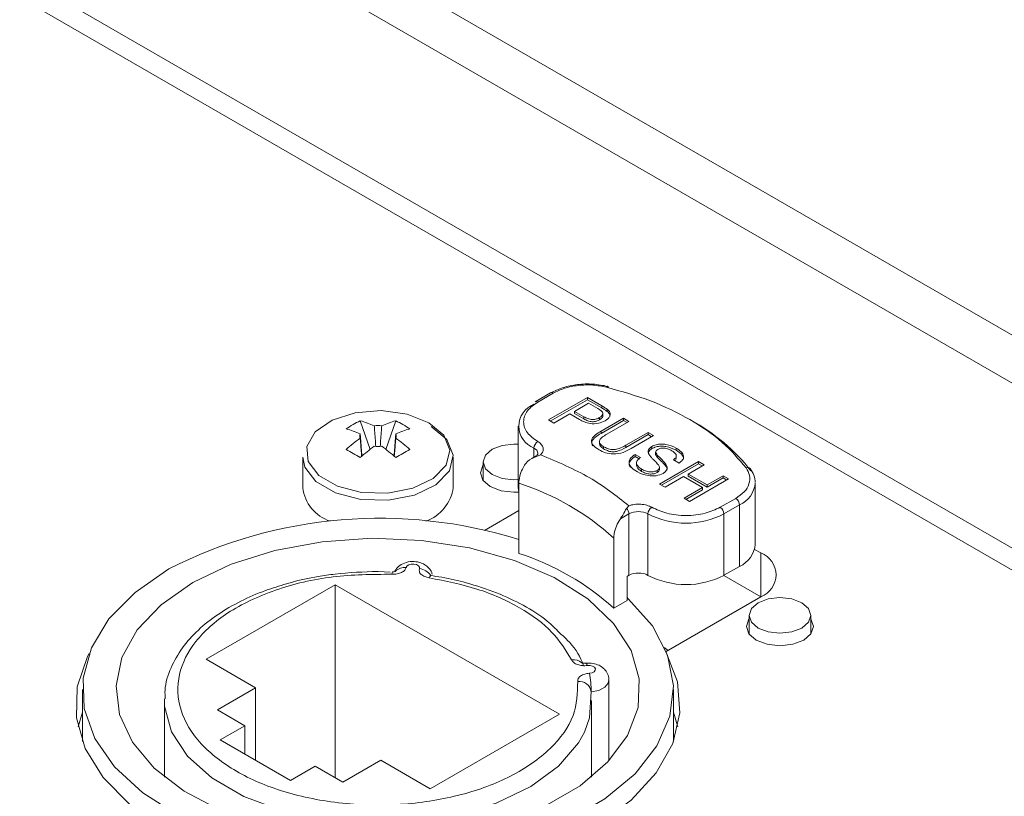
# Model space of a CAD drawing. Header units: millimetres. Extents: x 0 to 1118, y 0 to 864.
# Tile 260 of 372: x 836.65 to 845.81, y 266.27 to 273.5. Entities that reach past the tile are written whole.
import ezdxf

# ---------------------------------------------------------------- set-up
doc = ezdxf.new("R2010")
doc.units = ezdxf.units.MM

msp = doc.modelspace()

# ---------------------------------------------------------------- linework, layer by layer
at = {"color": 9, "linetype": 'Continuous', "lineweight": 15}
for p, q in [((808.7459, 291.9966), (856.7235, 264.2998)), ((808.501, 291.6919), (856.3371, 264.0767)), ((841.4302, 269.4248), (841.4302, 269.5099)), ((843.541, 268.5342), (843.541, 268.126))]:
    msp.add_line(p, q, dxfattribs=at)
at = {"color": 7, "linetype": 'Continuous', "lineweight": 15}
for p, q in [((855.0066, 263.3087), (807.1705, 290.9239)), ((854.8304, 263.2069), (807.1568, 290.7283)), ((841.5849, 270.0243), (841.4406, 269.941)), ((841.6099, 270.0219), (841.4656, 269.9386)), ((841.5645, 269.7716), (841.9277, 269.9812)), ((841.9277, 269.9812), (842.0611, 269.9042)), ((841.9277, 269.9608), (841.9277, 269.9812)), ((841.5822, 269.7613), (841.9277, 269.9608)), ((841.937, 269.9275), (841.8066, 269.8522)), ((841.9277, 269.9608), (842.0611, 269.8838)), ((842.0237, 269.8774), (841.937, 269.9275)), ((842.0611, 269.8838), (842.0611, 269.9042)), ((841.7647, 269.828), (841.6157, 269.742)), ((841.8537, 269.7766), (841.7647, 269.828)), ((841.8066, 269.8522), (841.8942, 269.8016)), ((841.8066, 269.8318), (841.8066, 269.8522)), ((841.8066, 269.8318), (841.8942, 269.7812)), ((841.8942, 269.7812), (841.8942, 269.8016)), ((842.0407, 269.7734), (842.0407, 269.7938)), ((842.054, 269.667), (842.263, 269.7877)), ((842.0709, 269.809), (842.0709, 269.8345)), ((842.1116, 269.8507), (842.1116, 269.8711)), ((842.263, 269.7877), (842.3142, 269.7581)), ((842.263, 269.7673), (842.263, 269.7877)), ((839.8135, 269.7641), (839.9055, 269.4979)), ((840.1445, 269.7641), (840.0525, 269.4979)), ((841.2838, 269.714), (841.2838, 269.1425)), ((841.6157, 269.742), (841.5645, 269.7716)), ((842.054, 269.6466), (842.263, 269.7673)), ((842.3142, 269.7581), (842.1076, 269.6389)), ((842.263, 269.7673), (842.2965, 269.7479)), ((842.054, 269.6466), (842.054, 269.667)), ((842.2846, 269.5367), (842.4911, 269.656)), ((842.2846, 269.5163), (842.4911, 269.6355)), ((842.5424, 269.6264), (842.3334, 269.5058)), ((842.4911, 269.656), (842.5424, 269.6264)), ((842.4911, 269.6355), (842.4911, 269.656)), ((842.4911, 269.6355), (842.5247, 269.6162)), ((842.0384, 269.5742), (842.0384, 269.5487)), ((842.0782, 269.5029), (842.0782, 269.5234)), ((842.2846, 269.5163), (842.2846, 269.5367)), ((842.5267, 269.5055), (842.5267, 269.526)), ((842.7523, 269.4902), (842.7523, 269.5106)), ((839.279, 269.4265), (839.279, 269.1414)), ((840.679, 269.1414), (840.679, 269.4265)), ((841.4406, 269.4308), (841.4097, 269.413)), ((841.4914, 269.4473), (841.4531, 269.4329)), ((842.3701, 269.4517), (842.4213, 269.4221)), ((842.3701, 269.4312), (842.3701, 269.4517)), ((842.3701, 269.4312), (842.408, 269.4093)), ((842.5622, 269.4519), (842.5622, 269.4723)), ((842.7545, 269.4149), (842.7545, 269.4405)), ((840.9561, 269.3817), (840.9561, 269.2089)), ((842.3847, 269.3752), (842.3847, 269.3496)), ((842.5979, 269.3066), (842.5979, 269.3321)), ((842.5983, 269.1748), (842.9615, 269.3845)), ((842.6159, 269.1646), (842.9615, 269.364)), ((842.6563, 269.3413), (842.6563, 269.3617)), ((842.7799, 269.371), (842.7286, 269.4006)), ((843.0127, 269.3549), (842.8637, 269.2689)), ((842.9615, 269.3845), (843.0127, 269.3549)), ((842.9615, 269.364), (842.9615, 269.3845)), ((842.9615, 269.364), (842.995, 269.3447)), ((842.4315, 269.2936), (842.4315, 269.3141)), ((842.5778, 269.2823), (842.5778, 269.3028)), ((842.8218, 269.2447), (842.6495, 269.1452)), ((842.9987, 269.1425), (842.8218, 269.2447)), ((842.8637, 269.2689), (843.0406, 269.1667)), ((842.8637, 269.2484), (842.8637, 269.2689)), ((842.8637, 269.2484), (843.0406, 269.1463)), ((843.0406, 269.1667), (843.1896, 269.2527)), ((843.0406, 269.1463), (843.1896, 269.2323)), ((843.1896, 269.2527), (843.2409, 269.2232)), ((843.1896, 269.2323), (843.1896, 269.2527)), ((843.1896, 269.2323), (843.2232, 269.213)), ((841.2838, 269.1425), (841.2888, 269.1016)), ((841.2888, 268.5301), (841.2888, 269.1834)), ((842.6495, 269.1452), (842.5983, 269.1748)), ((842.8264, 269.043), (842.9987, 269.1425)), ((843.2409, 269.2232), (842.8776, 269.0135)), ((842.9987, 269.1221), (842.9987, 269.1425)), ((843.0406, 269.1463), (843.0406, 269.1667)), ((843.4887, 268.6134), (843.4887, 269.185)), ((842.8441, 269.0328), (842.9987, 269.1221)), ((842.2912, 268.9491), (842.3116, 268.9738)), ((842.8776, 269.0135), (842.8264, 269.043)), ((843.1626, 268.9589), (843.3069, 269.0422)), ((843.3423, 268.9809), (843.198, 268.8976)), ((843.3423, 268.9809), (843.3423, 268.4093)), ((841.2888, 268.9281), (840.9707, 268.7444)), ((842.3141, 268.8976), (842.2336, 268.8511)), ((842.3141, 268.3261), (842.3141, 268.8976)), ((842.4909, 268.8976), (842.4909, 268.3261)), ((843.198, 268.3261), (843.198, 268.8976)), ((842.1727, 268.6731), (842.1727, 268.0199)), ((843.541, 268.5342), (843.4825, 268.568)), ((843.198, 268.3261), (843.3423, 268.4093)), ((840.0918, 268.3556), (839.979, 268.3619)), ((842.2964, 268.3158), (842.3141, 268.3261)), ((842.2964, 268.0913), (842.2964, 268.3158)), ((843.541, 268.126), (843.1962, 268.325)), ((839.5812, 268.2383), (838.3791, 267.5444)), ((841.6672, 267.0341), (839.5812, 268.2383)), ((839.5812, 266.4422), (839.5812, 268.2383)), ((842.1727, 268.0199), (842.2964, 268.0913)), ((842.6599, 267.6174), (843.541, 268.126)), ((843.431, 267.953), (843.431, 267.7802)), ((844.006, 267.7802), (844.006, 267.953)), ((842.6445, 267.6542), (842.6742, 267.6256)), ((838.3791, 267.5444), (838.8388, 267.279)), ((842.1273, 266.5989), (842.1273, 267.349)), ((837.229, 267.2637), (837.229, 266.7804)), ((838.8388, 267.279), (838.4852, 267.0749)), ((838.8388, 266.6055), (838.8388, 267.279)), ((842.729, 266.7804), (842.729, 267.2637)), ((837.9915, 267.1617), (837.9915, 266.4491)), ((841.9665, 266.4491), (841.9665, 267.1617)), ((837.229, 267.0529), (837.1888, 266.9167)), ((838.4852, 267.0749), (838.7415, 266.927)), ((840.4651, 266.3402), (841.6672, 267.0341)), ((838.7415, 266.927), (838.5117, 266.7943)), ((838.7415, 266.6616), (838.7415, 266.927)), ((838.5117, 266.7943), (839.1658, 266.4167)), ((839.6519, 266.4014), (840.0055, 266.6055)), ((840.0055, 266.6055), (840.4651, 266.3402)), ((839.1658, 266.4167), (839.3956, 266.5494)), ((839.3956, 266.5494), (839.6519, 266.4014))]:
    msp.add_line(p, q, dxfattribs=at)
at = {"color": 9, "linetype": 'Continuous', "lineweight": 15, "flags": 128}
for points in [[(842.1037, 270.0773), (842.1075, 270.0817), (842.1112, 270.0844), (842.1145, 270.0852), (842.1165, 270.0848)], [(842.1273, 267.349), (842.1219, 267.3233), (842.0896, 267.284), (842.0332, 267.2552), (841.9617, 267.2415)], [(841.8999, 266.8673), (841.8445, 266.7659), (841.6596, 266.5491), (841.4001, 266.3596), (841.0777, 266.2056), (840.7066, 266.0939), (840.3032, 266.0297), (839.8854, 266.0156), (839.4718, 266.0523), (839.0807, 266.1382), (838.7294, 266.2694), (838.4335, 266.4403), (838.2061, 266.6431), (838.0573, 266.8689), (837.9937, 267.1077), (837.9917, 267.1768)]]:
    msp.add_lwpolyline(points, dxfattribs=at)
at = {"color": 7, "linetype": 'Continuous', "lineweight": 15, "flags": 128}
for points in [[(840.4518, 269.746), (840.249, 269.8262), (840.0099, 269.8586), (839.7665, 269.8391), (839.5518, 269.77), (839.3949, 269.6609), (839.3168, 269.5264), (839.3281, 269.3847), (839.4274, 269.255), (839.6011, 269.1547), (839.8259, 269.0974), (840.0713, 269.0908), (840.3043, 269.1359), (840.4934, 269.2265), (840.6129, 269.3504), (840.6469, 269.4909), (840.5906, 269.629), (840.4518, 269.746)], [(839.279, 269.4265), (839.2976, 269.334), (839.4015, 269.1981), (839.5834, 269.0931), (839.8187, 269.0331), (840.0757, 269.0263), (840.3196, 269.0735), (840.5175, 269.1684), (840.6427, 269.2981), (840.6782, 269.4452), (840.6193, 269.5897), (840.474, 269.7123), (840.474, 269.7123)], [(841.2838, 269.2173), (841.2436, 269.2157), (841.1336, 269.2283), (841.0403, 269.2643), (840.978, 269.3182), (840.9561, 269.3817), (840.978, 269.4452), (841.0403, 269.499), (841.1336, 269.535), (841.2436, 269.5477), (841.2838, 269.546)], [(840.9561, 269.3503), (840.9549, 269.3487), (840.9311, 269.2796), (840.9549, 269.2106), (841.0227, 269.1521), (841.124, 269.1129), (841.2436, 269.0992), (841.2889, 269.1011)], [(843.4401, 269.3197), (843.4413, 269.3185), (843.443, 269.3164)], [(841.5309, 266.1787), (841.8586, 266.3678), (842.1183, 266.5894), (842.3007, 266.8353), (842.3992, 267.0967), (842.4103, 267.3641), (842.3334, 267.6279), (842.1715, 267.8786), (841.9303, 268.107), (841.6186, 268.3049), (841.2476, 268.4653), (840.8308, 268.5821), (840.3832, 268.6514), (839.921, 268.6705), (839.4608, 268.6387), (839.0195, 268.5573), (838.6127, 268.429), (838.2554, 268.2587)], [(840.2415, 268.3999), (840.2494, 268.4136), (840.266, 268.4245), (840.2887, 268.4307), (840.3138, 268.4313), (840.3372, 268.4261), (840.3553, 268.416), (840.3649, 268.4026), (840.3647, 268.3881)], [(839.5338, 265.6971), (839.4274, 265.7084), (838.9552, 265.7903), (838.5159, 265.9195), (838.1236, 266.0919), (837.791, 266.302), (837.5287, 266.543), (837.3452, 266.8071), (837.2463, 267.086), (837.2352, 267.3705), (837.3123, 267.6516), (837.4752, 267.9203), (837.7185, 268.1678), (838.0344, 268.3863)], [(840.4738, 268.3247), (840.4727, 268.3248), (840.4672, 268.3221), (840.4612, 268.3149), (840.455, 268.3032)], [(838.2554, 268.2587), (837.9604, 268.0524), (837.7383, 267.8176), (837.5972, 267.5628), (837.5422, 267.2972), (837.5752, 267.0304), (837.6952, 266.772), (837.8976, 266.5314), (838.1753, 266.3172), (838.5182, 266.1373)], [(842.2964, 268.1184), (842.3075, 268.1083), (842.5313, 267.8548), (842.6731, 267.5822), (842.7283, 267.2993), (842.6951, 267.0154), (842.5747, 266.7394), (842.3708, 266.4803), (842.09, 266.2463), (841.7414, 266.0451), (841.3361, 265.883), (840.8872, 265.7653), (840.4242, 265.6971)], [(843.9218, 267.8356), (843.8285, 267.7996), (843.7185, 267.787), (843.6085, 267.7996), (843.5152, 267.8356), (843.4529, 267.8895), (843.431, 267.953), (843.4529, 268.0165), (843.5152, 268.0703), (843.6085, 268.1063), (843.7185, 268.1189), (843.8285, 268.1063), (843.9218, 268.0703), (843.9841, 268.0165), (844.006, 267.953), (843.9841, 267.8895), (843.9218, 267.8356)], [(843.431, 267.9216), (843.4298, 267.9199), (843.406, 267.8509), (843.4298, 267.7819), (843.4975, 267.7233)], [(843.4975, 267.7233), (843.5989, 267.6842), (843.7185, 267.6705), (843.8381, 267.6842), (843.9395, 267.7233), (844.0072, 267.7819), (844.031, 267.8509), (844.0072, 267.9199), (844.006, 267.9216)], [(837.2905, 267.5977), (837.2768, 267.5712), (837.1815, 267.2883), (837.1743, 267.0001), (837.2554, 266.7157), (837.4224, 266.4441), (837.67, 266.1938), (837.9902, 265.9728), (838.3732, 265.7879), (838.8067, 265.645), (839.2772, 265.5486), (839.3328, 265.5406)], [(840.6252, 265.5406), (840.759, 265.5609), (841.2245, 265.6651), (841.6507, 265.8152), (842.0243, 266.0064), (842.3334, 266.2327), (842.5683, 266.487), (842.7216, 266.7613), (842.7886, 267.0469), (842.7669, 267.3348), (842.6575, 267.616)], [(841.9113, 267.5084), (841.9121, 267.5084), (841.9167, 267.5056), (841.9216, 267.4982), (841.9267, 267.4864)], [(841.9267, 267.4864), (841.9518, 267.4865), (841.975, 267.4809), (841.9925, 267.4705), (842.0014, 267.457), (842.0005, 267.4425), (841.9897, 267.4294), (841.9709, 267.4198), (841.9471, 267.4153)], [(841.9617, 267.2415), (841.9467, 267.0001), (841.8999, 266.8673)], [(842.7692, 266.9167), (842.7669, 266.9265), (842.729, 267.0529)]]:
    msp.add_lwpolyline(points, dxfattribs=at)
at = {"color": 7, "linetype": 'Continuous', "lineweight": 15}
for centre, radius, start, end in [((842.1075, 270.0725), 0.0152, 358.13607, 53.6394), ((841.5077, 269.714), 0.2183, 110.78342, 249.21658), ((840.1774, 268.9825), 0.8621, 114.97176, 125.02286), ((839.5899, 268.9287), 0.8648, 65.78687, 75.01644), ((839.979, 269.4295), 0.29, 83.1817, 96.8183), ((840.3681, 268.9287), 0.8648, 104.98356, 114.21313), ((839.7805, 268.9825), 0.8621, 54.97714, 65.02824), ((842.0535, 268.2099), 1.7694, 37.93473, 61.71096), ((839.4591, 268.8532), 0.8648, 65.78687, 75.01644), ((840.6915, 268.3685), 1.514, 125.43231, 131.7841), ((839.8678, 269.622), 0.0576, 159.822, 200.178), ((840.4989, 268.8532), 0.8648, 104.98356, 114.21313), ((840.0901, 269.622), 0.0576, 339.822, 20.178), ((839.2665, 268.3685), 1.514, 48.2159, 54.56769), ((840.8223, 268.293), 1.514, 125.43231, 131.7841), ((839.979, 269.8146), 0.29, 263.1817, 276.8183), ((839.1357, 268.293), 1.514, 48.2159, 54.56769), ((841.507, 269.5064), 0.0768, 122.60548, 177.39452), ((838.4638, 267.2351), 2.5698, 58.31856, 61.68681), ((841.4941, 267.2351), 2.5698, 118.31319, 121.68144), ((839.6517, 269.1862), 0.3754, 186.84654, 251.48591), ((840.2912, 269.1984), 0.3919, 290.03014, 351.63742), ((840.563, 266.9054), 2.3908, 47.67873, 72.32665), ((842.5676, 268.8941), 0.0768, 122.60542, 177.39453), ((843.1212, 268.8941), 0.0768, 2.60548, 57.39452), ((843.2655, 268.9774), 0.0768, 2.60548, 57.39446), ((842.2361, 268.8937), 0.0781, 2.88365, 45.12698), ((842.4025, 268.727), 0.1921, 62.60967, 117.39033), ((842.8444, 269.58), 0.7685, 242.60967, 297.39033), ((839.9967, 264.533), 4.3242, 72.61454, 116.98769), ((843.2421, 268.6358), 0.2476, 293.863, 354.81686), ((840.563, 266.2521), 2.3908, 47.67873, 72.32665), ((843.4636, 268.3301), 0.2183, 290.78342, 69.21658), ((840.1457, 268.34), 0.0372, 149.15485, 185.75765), ((840.2291, 268.2747), 0.1258, 84.34166, 134.74875), ((842.4025, 268.1555), 0.1921, 62.60967, 117.39033), ((842.8444, 269.0084), 0.7685, 242.60967, 297.39033), ((840.9207, 267.2417), 1.041, 359.99206, 9.59938), ((841.8524, 267.2298), 0.1099, 6.14808, 98.06945)]:
    msp.add_arc(centre, radius, start, end, dxfattribs=at)
at = {"color": 9, "linetype": 'Continuous', "lineweight": 15}
for centre, radius, start, end in [((841.5952, 270.0014), 0.0252, 54.38379, 114.29144), ((841.4509, 269.9181), 0.0251, 54.38242, 114.30712), ((841.4071, 269.4547), 0.0598, 3.72885, 67.29377), ((841.4498, 269.414), 0.0192, 80.12643, 118.84306), ((843.4148, 269.2901), 0.0389, 49.42051, 107.55423), ((843.2421, 269.2074), 0.2476, 293.86048, 354.84484), ((840.3488, 268.2424), 0.1466, 33.93066, 83.75823), ((841.8019, 267.4289), 0.1118, 48.20096, 101.49405)]:
    msp.add_arc(centre, radius, start, end, dxfattribs=at)
at = {"color": 7, "linetype": 'Continuous', "lineweight": 15}
for points, knots in [([(842.1165, 270.0848), (842.0709, 270.0933), (841.9798, 270.1104), (841.8343, 270.1051), (841.6958, 270.0783), (841.6218, 270.0423), (841.5849, 270.0243)], [0, 0, 0, 0, 0.249486, 0.499318, 0.749491, 1, 1, 1, 1]), ([(842.1037, 270.0773), (842.0622, 270.0852), (841.9773, 270.1013), (841.8409, 270.0966), (841.7115, 270.0714), (841.6432, 270.0381), (841.6099, 270.0219)], [0, 0, 0, 0, 0.24442, 0.5, 0.75558, 1, 1, 1, 1]), ([(843.403, 269.3273), (843.3344, 269.408), (843.196, 269.571), (842.8893, 269.7807), (842.526, 269.9578), (842.2436, 270.0378), (842.1037, 270.0773)], [0, 0, 0, 0, 0.247677, 0.5, 0.752323, 1, 1, 1, 1]), ([(841.4656, 269.9386), (841.4298, 269.913), (841.3747, 269.8735), (841.3401, 269.8078), (841.3306, 269.7549), (841.3401, 269.7019), (841.3746, 269.6362), (841.4298, 269.5967), (841.4656, 269.5712)], [0, 0, 0, 0, 0.239443, 0.369626, 0.5, 0.630183, 0.760557, 1, 1, 1, 1]), ([(842.0624, 269.8514), (842.0558, 269.8566), (842.044, 269.8658), (842.0299, 269.8738), (842.0237, 269.8774)], [0, 0, 0, 0, 0.559585, 1, 1, 1, 1]), ([(842.0611, 269.9042), (842.0712, 269.8983), (842.0891, 269.8879), (842.1047, 269.8763), (842.1116, 269.8711)], [0, 0, 0, 0, 0.560101, 1, 1, 1, 1]), ([(842.0611, 269.8838), (842.0712, 269.8779), (842.0891, 269.8675), (842.1047, 269.8558), (842.1116, 269.8507)], [0, 0, 0, 0, 0.560101, 1, 1, 1, 1]), ([(841.8942, 269.8016), (841.9058, 269.7954), (841.9287, 269.7831), (841.9716, 269.7734), (842.0126, 269.7796), (842.0313, 269.7891), (842.0407, 269.7938)], [0, 0, 0, 0, 0.281401, 0.559753, 0.779356, 1, 1, 1, 1]), ([(841.8942, 269.7812), (841.9058, 269.775), (841.9287, 269.7627), (841.9716, 269.753), (842.0126, 269.7592), (842.0313, 269.7686), (842.0407, 269.7734)], [0, 0, 0, 0, 0.281401, 0.559753, 0.779356, 1, 1, 1, 1]), ([(842.0407, 269.7938), (842.0475, 269.7982), (842.0611, 269.8071), (842.0706, 269.823), (842.0718, 269.8385), (842.0655, 269.8471), (842.0624, 269.8514)], [0, 0, 0, 0, 0.280261, 0.560078, 0.78015, 1, 1, 1, 1]), ([(842.0407, 269.7734), (842.0474, 269.7778), (842.0608, 269.7867), (842.0704, 269.8006), (842.07, 269.809), (842.0699, 269.8116)], [0, 0, 0, 0, 0.411796, 0.82294, 1, 1, 1, 1]), ([(842.1116, 269.8711), (842.1215, 269.8617), (842.1414, 269.8428), (842.1405, 269.8111), (842.1227, 269.7846), (842.1032, 269.7716), (842.0934, 269.765)], [0, 0, 0, 0, 0.280013, 0.55891, 0.779396, 1, 1, 1, 1]), ([(842.1116, 269.8507), (842.1225, 269.8413), (842.1389, 269.8271), (842.1371, 269.8105), (842.1365, 269.8049)], [0, 0, 0, 0, 0.6642899, 1, 1, 1, 1]), ([(839.9584, 269.5254), (839.9547, 269.5753), (839.95, 269.6394), (839.9455, 269.7033), (839.9445, 269.7174)], [0, 0, 0, 0, 0.7792874, 1, 1, 1, 1]), ([(840.0134, 269.7174), (840.0124, 269.7033), (840.008, 269.6394), (840.0033, 269.5753), (839.9996, 269.5254)], [0, 0, 0, 0, 0.220713, 1, 1, 1, 1]), ([(842.0934, 269.765), (842.0733, 269.7557), (842.0332, 269.737), (841.9344, 269.7335), (841.8844, 269.7602), (841.8537, 269.7766)], [0, 0, 0, 0, 0.280751, 0.559708, 1, 1, 1, 1]), ([(839.8137, 269.6419), (839.8147, 269.6278), (839.8195, 269.5586), (839.8246, 269.4893), (839.8287, 269.4341)], [0, 0, 0, 0, 0.203962, 1, 1, 1, 1]), ([(839.827, 269.4328), (839.8235, 269.4762), (839.819, 269.5326), (839.8147, 269.5892), (839.8137, 269.6021)], [0, 0, 0, 0, 0.770569, 1, 1, 1, 1]), ([(840.1293, 269.4341), (840.1333, 269.4893), (840.1384, 269.5586), (840.1432, 269.6278), (840.1442, 269.6419)], [0, 0, 0, 0, 0.796038, 1, 1, 1, 1]), ([(840.1442, 269.6021), (840.1432, 269.5892), (840.139, 269.5326), (840.1344, 269.4762), (840.1309, 269.4328)], [0, 0, 0, 0, 0.229431, 1, 1, 1, 1]), ([(842.0357, 269.4942), (842.0138, 269.5083), (841.9704, 269.5363), (841.9591, 269.5924), (842.0019, 269.635), (842.0366, 269.6563), (842.054, 269.667)], [0, 0, 0, 0, 0.280729, 0.557904, 0.778403, 1, 1, 1, 1]), ([(841.9772, 269.53), (841.9713, 269.5449), (841.9595, 269.5747), (842.0026, 269.6147), (842.0368, 269.636), (842.054, 269.6466)], [0, 0, 0, 0, 0.334856, 0.666602, 1, 1, 1, 1]), ([(842.1076, 269.6389), (842.0924, 269.6299), (842.0621, 269.6121), (842.0325, 269.5795), (842.0444, 269.5459), (842.0669, 269.5309), (842.0782, 269.5234)], [0, 0, 0, 0, 0.2817876, 0.5601223, 0.7793863, 1, 1, 1, 1]), ([(841.4914, 269.4473), (841.4996, 269.4571), (841.5167, 269.4774), (841.5186, 269.512), (841.5026, 269.5454), (841.4777, 269.5627), (841.4656, 269.5712)], [0, 0, 0, 0, 0.242943, 0.5, 0.757057, 1, 1, 1, 1]), ([(842.0402, 269.5514), (842.0415, 269.5429), (842.0444, 269.5243), (842.0664, 269.5105), (842.0782, 269.5029)], [0, 0, 0, 0, 0.4573455, 1, 1, 1, 1]), ([(842.0782, 269.5234), (842.0894, 269.5175), (842.1116, 269.5058), (842.1541, 269.4942), (842.2219, 269.5007), (842.2587, 269.5219), (842.2846, 269.5367)], [0, 0, 0, 0, 0.187561, 0.374239, 0.559719, 1, 1, 1, 1]), ([(842.0782, 269.5029), (842.0894, 269.4971), (842.1116, 269.4853), (842.1541, 269.4738), (842.2219, 269.4803), (842.2587, 269.5014), (842.2846, 269.5163)], [0, 0, 0, 0, 0.187561, 0.374239, 0.559719, 1, 1, 1, 1]), ([(842.5018, 269.4497), (842.4983, 269.4571), (842.4913, 269.4718), (842.4934, 269.5), (842.5141, 269.5161), (842.5267, 269.526)], [0, 0, 0, 0, 0.281445, 0.562273, 1, 1, 1, 1]), ([(842.5267, 269.526), (842.5391, 269.5317), (842.564, 269.5432), (842.6114, 269.5497), (842.6811, 269.5445), (842.7229, 269.5246), (842.7523, 269.5106)], [0, 0, 0, 0, 0.187029, 0.374124, 0.56114, 1, 1, 1, 1]), ([(842.5267, 269.5055), (842.5391, 269.5113), (842.564, 269.5228), (842.6114, 269.5293), (842.6811, 269.5241), (842.7229, 269.5042), (842.7523, 269.4902)], [0, 0, 0, 0, 0.187029, 0.374124, 0.56114, 1, 1, 1, 1]), ([(842.7124, 269.4852), (842.7022, 269.4907), (842.6817, 269.5017), (842.6453, 269.511), (842.6078, 269.5099), (842.5901, 269.5022), (842.5813, 269.4983)], [0, 0, 0, 0, 0.28129, 0.56082, 0.78068, 1, 1, 1, 1]), ([(842.7523, 269.5106), (842.7692, 269.4995), (842.8028, 269.4775), (842.8264, 269.4375), (842.8163, 269.3988), (842.792, 269.3803), (842.7799, 269.371)], [0, 0, 0, 0, 0.2807972, 0.5601508, 0.7798767, 1, 1, 1, 1]), ([(841.4531, 269.4329), (841.4232, 269.4201), (841.3835, 269.403), (841.3564, 269.3696), (841.3497, 269.3614)], [0, 0, 0, 0, 0.752751, 1, 1, 1, 1]), ([(841.4668, 269.4589), (841.4659, 269.4548), (841.464, 269.4463), (841.4485, 269.436), (841.4406, 269.4308)], [0, 0, 0, 0, 0.487927, 1, 1, 1, 1]), ([(842.3334, 269.5058), (842.3102, 269.4928), (842.2642, 269.4671), (842.1742, 269.4504), (842.0922, 269.4649), (842.0545, 269.4844), (842.0357, 269.4942)], [0, 0, 0, 0, 0.281627, 0.559158, 0.778983, 1, 1, 1, 1]), ([(842.3268, 269.333), (842.3218, 269.3414), (842.3091, 269.3627), (842.3271, 269.3995), (842.3557, 269.4206), (842.3701, 269.4312)], [0, 0, 0, 0, 0.245349, 0.622398, 1, 1, 1, 1]), ([(842.3918, 269.2886), (842.3717, 269.3014), (842.3317, 269.327), (842.3089, 269.3752), (842.3261, 269.4197), (842.3554, 269.441), (842.3701, 269.4517)], [0, 0, 0, 0, 0.280814, 0.559563, 0.77962, 1, 1, 1, 1]), ([(842.4213, 269.4221), (842.4095, 269.4129), (842.386, 269.3946), (842.3828, 269.3616), (842.4012, 269.3342), (842.4214, 269.3208), (842.4315, 269.3141)], [0, 0, 0, 0, 0.280632, 0.5586744, 0.7791973, 1, 1, 1, 1]), ([(842.4941, 269.4586), (842.4941, 269.464), (842.4942, 269.4816), (842.5134, 269.4957), (842.5267, 269.5055)], [0, 0, 0, 0, 0.308991, 1, 1, 1, 1]), ([(842.5881, 269.3534), (842.5784, 269.3644), (842.5624, 269.3824), (842.5373, 269.4066), (842.5172, 269.4275), (842.507, 269.4423), (842.5018, 269.4497)], [0, 0, 0, 0, 0.339939, 0.560025, 0.780082, 1, 1, 1, 1]), ([(842.5813, 269.4983), (842.5752, 269.4941), (842.5642, 269.4864), (842.5628, 269.4766), (842.5622, 269.4723)], [0, 0, 0, 0, 0.559617, 1, 1, 1, 1]), ([(842.5622, 269.4723), (842.5699, 269.459), (842.5826, 269.437), (842.6128, 269.41), (842.6366, 269.3865), (842.6498, 269.3699), (842.6563, 269.3617)], [0, 0, 0, 0, 0.338408, 0.558974, 0.779535, 1, 1, 1, 1]), ([(842.5622, 269.4519), (842.5699, 269.4386), (842.5826, 269.4166), (842.6128, 269.3896), (842.6366, 269.366), (842.6498, 269.3495), (842.6563, 269.3413)], [0, 0, 0, 0, 0.338408, 0.558974, 0.779535, 1, 1, 1, 1]), ([(842.7286, 269.4006), (842.7375, 269.408), (842.7553, 269.4227), (842.7557, 269.4568), (842.7288, 269.4744), (842.7124, 269.4852)], [0, 0, 0, 0, 0.281097, 0.560287, 1, 1, 1, 1]), ([(842.7412, 269.3933), (842.7452, 269.3966), (842.7539, 269.4038), (842.7522, 269.4127), (842.7513, 269.4175)], [0, 0, 0, 0, 0.4513275, 1, 1, 1, 1]), ([(842.7523, 269.4902), (842.7685, 269.4792), (842.8008, 269.4572), (842.8255, 269.4267), (842.8206, 269.411), (842.8202, 269.4097)], [0, 0, 0, 0, 0.479514, 0.956562, 1, 1, 1, 1]), ([(841.2888, 269.1834), (841.2906, 269.2045), (841.2941, 269.2469), (841.3181, 269.3101), (841.3404, 269.3462), (841.3497, 269.3614)], [0, 0, 0, 0, 0.367496, 0.73481, 1, 1, 1, 1]), ([(842.3887, 269.352), (842.3877, 269.3478), (842.3847, 269.3347), (842.402, 269.3137), (842.4216, 269.3003), (842.4315, 269.2936)], [0, 0, 0, 0, 0.192485, 0.595987, 1, 1, 1, 1]), ([(842.5778, 269.3028), (842.5835, 269.3067), (842.5948, 269.3146), (842.6006, 269.3333), (842.5929, 269.3458), (842.5881, 269.3534)], [0, 0, 0, 0, 0.280089, 0.55997, 1, 1, 1, 1]), ([(842.6563, 269.3617), (842.6611, 269.3533), (842.6705, 269.3366), (842.6691, 269.3117), (842.6551, 269.2902), (842.6394, 269.2798), (842.6315, 269.2746)], [0, 0, 0, 0, 0.280371, 0.559909, 0.779859, 1, 1, 1, 1]), ([(842.6563, 269.3413), (842.6617, 269.3329), (842.6694, 269.321), (842.6677, 269.3086), (842.6672, 269.3049)], [0, 0, 0, 0, 0.704819, 1, 1, 1, 1]), ([(843.3069, 269.0422), (843.3351, 269.0614), (843.3927, 269.1008), (843.4365, 269.1756), (843.4445, 269.2543), (843.4166, 269.3033), (843.403, 269.3273)], [0, 0, 0, 0, 0.24442, 0.5, 0.75558, 1, 1, 1, 1]), ([(842.6315, 269.2746), (842.6109, 269.2661), (842.5697, 269.249), (842.4743, 269.2508), (842.4231, 269.2742), (842.3918, 269.2886)], [0, 0, 0, 0, 0.279942, 0.56008, 1, 1, 1, 1]), ([(842.4315, 269.3141), (842.4431, 269.3082), (842.4662, 269.2964), (842.5076, 269.2879), (842.5485, 269.2901), (842.568, 269.2985), (842.5778, 269.3028)], [0, 0, 0, 0, 0.280917, 0.560813, 0.780502, 1, 1, 1, 1]), ([(842.4315, 269.2936), (842.4431, 269.2877), (842.4662, 269.276), (842.5076, 269.2675), (842.5485, 269.2697), (842.568, 269.2781), (842.5778, 269.2823)], [0, 0, 0, 0, 0.280917, 0.560813, 0.780502, 1, 1, 1, 1]), ([(842.5778, 269.2823), (842.5837, 269.2863), (842.5951, 269.2941), (842.5968, 269.3042), (842.5977, 269.3092)], [0, 0, 0, 0, 0.510236, 1, 1, 1, 1]), ([(843.4886, 269.1899), (843.4861, 269.2127), (843.4811, 269.2582), (843.4537, 269.2993), (843.4401, 269.3197)], [0, 0, 0, 0, 0.50239, 1, 1, 1, 1]), ([(842.3116, 268.9738), (842.3286, 268.9785), (842.3637, 268.9884), (842.4237, 268.9895), (842.4816, 268.9802), (842.5116, 268.9659), (842.5262, 268.9589)], [0, 0, 0, 0, 0.242943, 0.5, 0.757057, 1, 1, 1, 1]), ([(842.5262, 268.9589), (842.5705, 268.9382), (842.6389, 268.9064), (842.7527, 268.8864), (842.8444, 268.881), (842.9362, 268.8864), (843.0499, 268.9064), (843.1183, 268.9382), (843.1626, 268.9589)], [0, 0, 0, 0, 0.239443, 0.369626, 0.5, 0.630183, 0.760557, 1, 1, 1, 1]), ([(842.2336, 268.8511), (842.241, 268.8632), (842.2633, 268.8993), (842.2801, 268.9292), (842.2912, 268.9491)], [0, 0, 0, 0, 0.334586, 1, 1, 1, 1]), ([(842.2336, 268.8511), (842.2206, 268.8293), (842.1945, 268.7855), (842.1755, 268.7222), (842.1735, 268.687), (842.1727, 268.6731)], [0, 0, 0, 0, 0.377271, 0.754863, 1, 1, 1, 1]), ([(840.482, 268.3381), (840.4811, 268.3428), (840.4772, 268.3639), (840.4532, 268.3951), (840.4144, 268.4281), (840.3615, 268.4502), (840.2951, 268.4582), (840.2269, 268.4452), (840.1696, 268.4138), (840.1465, 268.3818), (840.1356, 268.3668)], [0, 0, 0, 0, 0.0338141, 0.1505538, 0.2666684, 0.3959453, 0.5489136, 0.7225069, 0.8700959, 1, 1, 1, 1]), ([(841.837, 267.3386), (841.8339, 267.2321), (841.8277, 267.014), (841.6033, 266.7049), (841.2383, 266.4489), (840.7625, 266.2709), (840.2182, 266.1807), (839.6421, 266.1886), (839.0978, 266.2977), (838.6426, 266.4923), (838.3055, 266.755), (838.1165, 267.0693), (838.1029, 267.4018), (838.2592, 267.716), (838.5675, 267.9907), (839.011, 268.2014), (839.5464, 268.331), (839.9242, 268.3346), (840.1087, 268.3363)], [0, 0, 0, 0, 0.061041, 0.125, 0.188959, 0.25, 0.311041, 0.375, 0.438959, 0.5, 0.561041, 0.625, 0.688959, 0.75, 0.811041, 0.875, 0.938959, 1, 1, 1, 1]), ([(839.979, 268.3619), (839.8446, 268.3576), (839.6561, 268.3516), (839.3884, 268.3101), (839.2359, 268.281), (839.1434, 268.2513), (839.1288, 268.2466)], [0, 0, 0, 0, 0.4573769, 0.6413665, 0.9434452, 1, 1, 1, 1]), ([(840.1087, 268.3363), (840.1247, 268.3366), (840.1567, 268.3373), (840.1994, 268.3517), (840.231, 268.3732), (840.2381, 268.3912), (840.2415, 268.3999)], [0, 0, 0, 0, 0.250679, 0.500186, 0.759382, 1, 1, 1, 1]), ([(840.1426, 268.3631), (840.1426, 268.3631), (840.1427, 268.3632), (840.1394, 268.3619), (840.134, 268.3605), (840.1252, 268.3591), (840.1178, 268.3591), (840.1137, 268.3591)], [0, 0, 0, 0, 0.154731, 0.2871827, 0.4706961, 0.7095047, 1, 1, 1, 1]), ([(840.3647, 268.3881), (840.363, 268.3789), (840.3596, 268.3605), (840.3784, 268.3341), (840.4108, 268.313), (840.4406, 268.3064), (840.455, 268.3032)], [0, 0, 0, 0, 0.250679, 0.500186, 0.759382, 1, 1, 1, 1]), ([(840.4738, 268.3247), (840.4717, 268.3251), (840.4676, 268.3258), (840.4638, 268.327), (840.4622, 268.3276), (840.4623, 268.3274), (840.4624, 268.3274)], [0, 0, 0, 0, 0.312128, 0.611765, 0.902465, 1, 1, 1, 1]), ([(841.6651, 267.7941), (841.6293, 267.8301), (841.5357, 267.9242), (841.3373, 268.0482), (841.0839, 268.1691), (840.8258, 268.2529), (840.6151, 268.3032), (840.5002, 268.3191), (840.4634, 268.3242)], [0, 0, 0, 0, 0.134204, 0.350558, 0.556078, 0.768369, 0.925712, 1, 1, 1, 1]), ([(839.1288, 268.2466), (839.0628, 268.2271), (838.9113, 268.1825), (838.6956, 268.0871), (838.4838, 267.9645), (838.3008, 267.819), (838.1512, 267.6523), (838.0467, 267.4638), (837.9919, 267.3015), (837.9981, 267.2043), (837.9997, 267.178)], [0, 0, 0, 0, 0.101874, 0.233586, 0.368859, 0.50695, 0.647762, 0.792373, 0.943769, 1, 1, 1, 1]), ([(840.455, 268.3032), (840.6073, 268.2728), (840.9175, 268.2108), (841.3099, 268.0321), (841.6195, 267.8055), (841.7269, 267.6265), (841.7796, 267.5385)], [0, 0, 0, 0, 0.24561, 0.5, 0.75439, 1, 1, 1, 1]), ([(841.8892, 267.4877), (841.8857, 267.4984), (841.8582, 267.5828), (841.7821, 267.6878), (841.6908, 267.7708), (841.6651, 267.7941)], [0, 0, 0, 0, 0.094918, 0.745481, 1, 1, 1, 1]), ([(841.7796, 267.5385), (841.7853, 267.5299), (841.7967, 267.5126), (841.8342, 267.4939), (841.8796, 267.4835), (841.9114, 267.4855), (841.9267, 267.4864)], [0, 0, 0, 0, 0.250679, 0.500186, 0.759382, 1, 1, 1, 1]), ([(841.9113, 267.5084), (841.9079, 267.5081), (841.9016, 267.5075), (841.893, 267.5079), (841.8866, 267.5087), (841.8821, 267.5097), (841.8793, 267.5104), (841.8764, 267.5113), (841.875, 267.512), (841.8754, 267.5117), (841.8754, 267.5117)], [0, 0, 0, 0, 0.1966079, 0.3634247, 0.4942286, 0.5872617, 0.6643817, 0.7540618, 0.9680862, 1, 1, 1, 1]), ([(842.1248, 267.349), (842.1254, 267.3569), (842.1272, 267.3825), (842.1101, 267.4227), (842.0786, 267.4626), (842.0347, 267.4918), (841.9776, 267.5109), (841.9345, 267.5092), (841.9113, 267.5084)], [0, 0, 0, 0, 0.078405, 0.253913, 0.416064, 0.583646, 0.776032, 1, 1, 1, 1]), ([(841.9471, 267.4153), (841.9314, 267.4132), (841.9002, 267.4092), (841.8629, 267.3904), (841.8387, 267.3659), (841.8375, 267.3475), (841.837, 267.3386)], [0, 0, 0, 0, 0.250679, 0.500186, 0.759382, 1, 1, 1, 1])]:
    msp.add_open_spline(points, degree=3, knots=knots, dxfattribs=at)
msp.add_open_spline([(842.3116, 268.9738), (842.1965, 269.0652), (841.9663, 269.248), (841.6497, 269.3808), (841.4914, 269.4473)], degree=3, dxfattribs=at)

doc.saveas('drawing.dxf')
